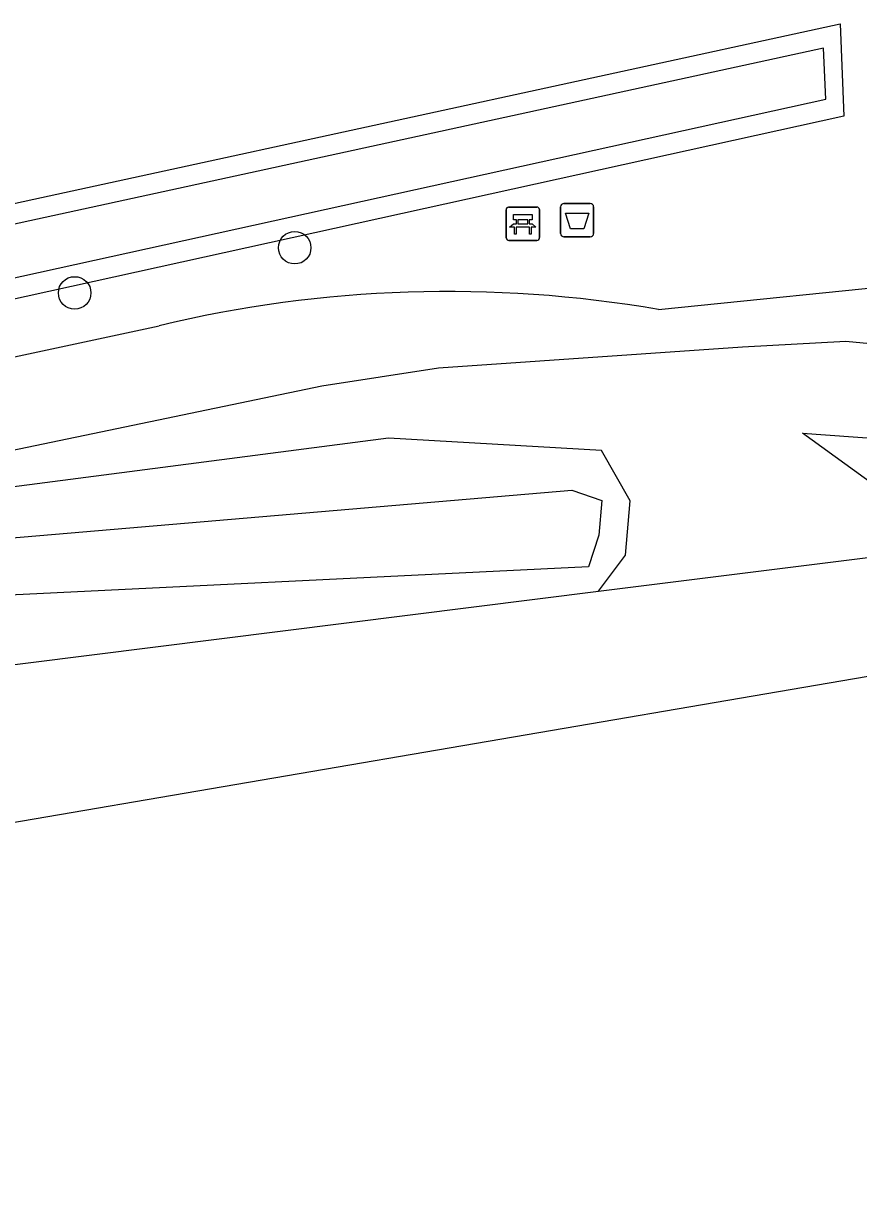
# Model space of a CAD drawing. Extents: x 162880 to 165536, y 384011 to 385179.
# Drawn here: x 163777.66 to 163802.71, y 384200.28 to 384235.82 of the extents above; entities that cross this region are included whole.
import ezdxf

# ---------------------------------------------------------------- set-up
doc = ezdxf.new("R2010")
doc.units = 0
for name, color, linetype in [('IMGEO_Afvalbak', 7, 'Continuous'), ('IMGEO_Bank', 7, 'Continuous'), ('IMGEO_Boom', 7, 'Continuous'), ('IMGEO_Bouwland', 7, 'Continuous'), ('IMGEO_Groenvoorziening', 7, 'Continuous'), ('IMGEO_Voetpad_halfverhard', 7, 'Continuous'), ('IMGEO_Waterloop', 7, 'Continuous')]:
    doc.layers.add(name, color=color, linetype=linetype)

msp = doc.modelspace()

# ---------------------------------------------------------------- linework, layer by layer
at = {"layer": 'IMGEO_Afvalbak'}
for p, q in [((163793.774, 384229.518), (163793.774, 384230.318)), ((163793.774, 384230.318), (163793.774, 384229.518)), ((163793.874, 384230.418), (163794.664, 384230.418)), ((163794.664, 384230.418), (163793.874, 384230.418)), ((163794.764, 384230.318), (163794.764, 384229.518)), ((163794.764, 384229.518), (163794.764, 384230.318)), ((163794.664, 384229.418), (163793.874, 384229.418)), ((163793.874, 384229.418), (163794.664, 384229.418))]:
    msp.add_line(p, q, dxfattribs=at)
msp.add_lwpolyline([(163793.917, 384230.132), (163794.621, 384230.132), (163794.472, 384229.662), (163794.066, 384229.662), (163793.917, 384230.132)], dxfattribs=at)
for centre, start, end in [((163793.874, 384230.318), 90, 180), ((163793.874, 384230.318), 90, 180), ((163794.664, 384230.318), 0, 90), ((163794.664, 384230.318), 360, 90), ((163793.874, 384229.518), 180, 270), ((163793.874, 384229.518), 180, 270), ((163794.664, 384229.518), 270, 0), ((163794.664, 384229.518), 270, 0)]:
    msp.add_arc(centre, 0.1, start, end, dxfattribs=at)
at = {"layer": 'IMGEO_Bank'}
for p, q in [((163792.214, 384230.313), (163793.055, 384230.313)), ((163793.055, 384230.313), (163792.214, 384230.313)), ((163792.139, 384229.388), (163792.139, 384230.229)), ((163792.139, 384230.229), (163792.139, 384229.388)), ((163793.139, 384230.238), (163793.139, 384229.397)), ((163793.139, 384229.397), (163793.139, 384230.238)), ((163792.836, 384229.711), (163792.443, 384229.711)), ((163792.448, 384229.819), (163792.448, 384229.925)), ((163792.492, 384229.925), (163792.492, 384229.819)), ((163792.78, 384229.931), (163792.498, 384229.931)), ((163792.498, 384229.813), (163792.78, 384229.813)), ((163792.786, 384229.819), (163792.786, 384229.925)), ((163792.83, 384229.925), (163792.83, 384229.819)), ((163793.064, 384229.313), (163792.223, 384229.313)), ((163792.223, 384229.313), (163793.064, 384229.313))]:
    msp.add_line(p, q, dxfattribs=at)
for points in [[(163792.442, 384229.931), (163792.356, 384229.931), (163792.356, 384230.092), (163792.919, 384230.092), (163792.919, 384229.931), (163792.836, 384229.931)], [(163792.386, 384229.711), (163792.244, 384229.711), (163792.356, 384229.813), (163792.442, 384229.813)], [(163792.436, 384229.704), (163792.436, 384229.497), (163792.393, 384229.497), (163792.393, 384229.704)], [(163792.836, 384229.813), (163792.919, 384229.813), (163793.031, 384229.711), (163792.892, 384229.711)], [(163792.886, 384229.704), (163792.886, 384229.497), (163792.842, 384229.497), (163792.842, 384229.704)]]:
    msp.add_lwpolyline(points, dxfattribs=at)
for centre, radius, start, end in [((163792.217, 384230.235), 0.0779, 92.4484, 184.2845), ((163792.217, 384230.235), 0.0779, 92.4484, 184.2845), ((163793.061, 384230.235), 0.0779, 2.4484, 94.2845), ((163793.061, 384230.235), 0.0779, 2.4484, 94.2845), ((163792.386, 384229.704), 0.00671, 2.8957, 87.1043), ((163792.443, 384229.704), 0.00671, 92.8957, 177.1043), ((163792.441, 384229.924), 0.00671, 2.8957, 87.1043), ((163792.441, 384229.82), 0.00671, 272.8957, 357.1043), ((163792.498, 384229.924), 0.00671, 92.8957, 177.1043), ((163792.498, 384229.82), 0.00671, 182.8957, 267.1043), ((163792.78, 384229.924), 0.00671, 2.8957, 87.1043), ((163792.78, 384229.82), 0.00671, 272.8957, 357.1043), ((163792.837, 384229.924), 0.00671, 92.8957, 177.1043), ((163792.837, 384229.82), 0.00671, 182.8957, 267.1043), ((163792.835, 384229.704), 0.00671, 2.8957, 87.1043), ((163792.892, 384229.704), 0.00671, 92.8957, 177.1043), ((163792.217, 384229.391), 0.0779, 182.4484, 274.2845), ((163792.217, 384229.391), 0.0779, 182.4484, 274.2845), ((163793.061, 384229.391), 0.0779, 272.4484, 4.2845), ((163793.061, 384229.391), 0.0779, 272.4484, 4.2845)]:
    msp.add_arc(centre, radius, start, end, dxfattribs=at)
at = {"layer": 'IMGEO_Boom'}
for centre in [(163785.794, 384229.094), (163779.192, 384227.735)]:
    msp.add_circle(centre, 0.489, dxfattribs=at)
at = {"layer": 'IMGEO_Bouwland'}
for points in [[(163794.907, 384218.779), (163805.71, 384220.137)], [(163669.925, 384113.337), (163701.595, 384175.204), (163702.073, 384177.183), (163702.158, 384180.419), (163700.88, 384183.882), (163694.805, 384199.597), (163696.262, 384199.934), (163744.983, 384211.205), (163762.506, 384214.707), (163794.907, 384218.779)], [(163768.5, 384210.313), (163772.139, 384190.409), (163811.897, 384197.215), (163808.259, 384217.119), (163768.5, 384210.313)]]:
    msp.add_lwpolyline(points, dxfattribs=at)
at = {"layer": 'IMGEO_Groenvoorziening'}
for points in [[(163628.5, 384205.514), (163630.503, 384205.384), (163640.441, 384203.914), (163648.013, 384203.682), (163655.565, 384203.915), (163802.162, 384235.82), (163802.269, 384233.045)], [(163802.269, 384233.045), (163757.865, 384223.243), (163730.465, 384217.177), (163695.022, 384209.425), (163694.137, 384209.219), (163666.588, 384203.297), (163655.442, 384200.955), (163646.832, 384200.862), (163638.276, 384201.322), (163629.771, 384202.33), (163624.935, 384203.151)], [(163794.907, 384218.779), (163795.717, 384219.865), (163795.859, 384221.492), (163795.003, 384223.004), (163788.609, 384223.375), (163775.519, 384221.671), (163744.061, 384214.998), (163691.887, 384203.93), (163688.907, 384203.298)], [(163805.71, 384220.137), (163801.032, 384223.522), (163805.041, 384223.236)]]:
    msp.add_lwpolyline(points, dxfattribs=at)
at = {"layer": 'IMGEO_Voetpad_halfverhard'}
for points in [[(163796.715, 384227.239), (163804.782, 384228.061)], [(163687.456, 384206.244), (163720.594, 384213.634), (163781.725, 384226.749)], [(163807.631, 384223.052), (163806.753, 384223.836), (163804.653, 384225.576), (163803.689, 384226.143), (163802.336, 384226.277), (163799.234, 384226.107), (163790.112, 384225.48), (163786.607, 384224.933), (163721.435, 384211.367), (163687.954, 384203.848)]]:
    msp.add_lwpolyline(points, dxfattribs=at)
msp.add_arc((163790.409, 384190.612), 37.166, 80.2316, 103.5129, dxfattribs=at)
at = {"layer": 'IMGEO_Waterloop'}
for points in [[(163801.728, 384233.556), (163801.664, 384235.081), (163655.641, 384203.301)], [(163655.374, 384201.57), (163694.006, 384209.821), (163801.728, 384233.556)], [(163698.349, 384179.818), (163697.927, 384181.547), (163690.108, 384202.3), (163692.179, 384203.08), (163715.556, 384208.156), (163774.967, 384220.186), (163794.106, 384221.818), (163795.006, 384221.508), (163794.922, 384220.467), (163794.612, 384219.511), (163775.387, 384218.567), (163761.723, 384216.051), (163693.983, 384201.418), (163693.511, 384200.946), (163693.462, 384199.701), (163700.195, 384181.97)]]:
    msp.add_lwpolyline(points, dxfattribs=at)

doc.saveas('drawing.dxf')
